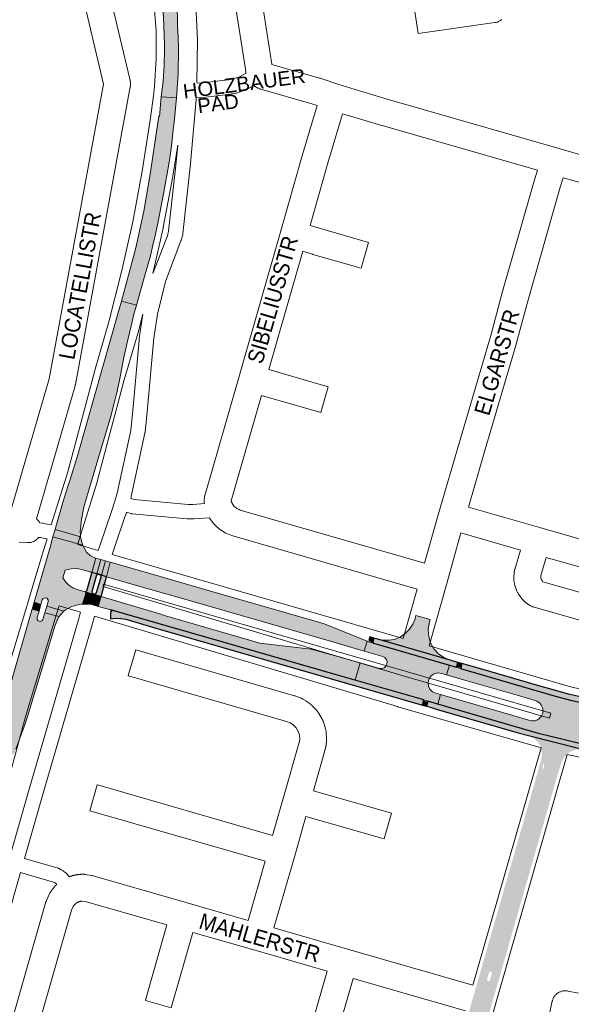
# Paper-space layout 'Layout1' of a CAD drawing. Header units: metres. Extents: x 123097 to 144122, y 392739 to 407589.
# Tile 393 of 510: x 133786 to 134053, y 400037 to 400514. Entities that reach past the tile are written whole.
import ezdxf
from ezdxf.enums import TextEntityAlignment as Align

# ---------------------------------------------------------------- set-up
doc = ezdxf.new("R2010")
doc.units = ezdxf.units.M
doc.header["$MEASUREMENT"] = 0
for name, color, linetype, lineweight in [('gs-anno-wegen algemeen tekst', 7, 'Continuous', 0), ('gs-knt-aanvullende hoofdweg', 7, 'Continuous', 0), ('gs-knt-fietspaden', 7, 'Continuous', 0), ('gs-knt-wegen algemeen', 7, 'Continuous', 0), ('ir-ARC-asfalt-hoofdwegen-te inspecteren', 5, 'Continuous', 0), ('ir-ARC-fietspaden naastliggend- te inspecteren', 1, 'Continuous', 0)]:
    doc.layers.add(name, color=color, linetype=linetype, lineweight=lineweight)
doc.styles.add('Style-Arial', font='arial.ttf')

psp = doc.layouts.get("Layout1")

# ---------------------------------------------------------------- hatches: boundary and pattern name
at = {"layer": 'ir-ARC-asfalt-hoofdwegen-te inspecteren', "linetype": 'Continuous', "lineweight": 13}
for points in [[(133862.135, 400519.911), (133855.148, 400519.416), (133855.529, 400515.353), (133856.026, 400502.291), (133855.987, 400500), (133855.803, 400491.914), (133855.345, 400484.139), (133854.46, 400476.65), (133861.823, 400476.155), (133862.592, 400488.066), (133862.772, 400500), (133862.652, 400505.647), (133862.4, 400511.29), (133862.322, 400513.826)], [(133846.265, 400389.592), (133849.169, 400399.63), (133850.43, 400404.88), (133851.621, 400410.147), (133852.732, 400415.431), (133855.732, 400430.537), (133857.381, 400439.593), (133858.14, 400444.132), (133858.875, 400449.191), (133859.534, 400454.26), (133860.138, 400459.336), (133860.68, 400464.42), (133861.823, 400476.155), (133854.46, 400476.65), (133853.62, 400467.24), (133853.3, 400467.27), (133849.074, 400439.183), (133845.975, 400421.314), (133842.11, 400403.595), (133837.487, 400386.059), (133835.191, 400377.748), (133842.369, 400375.69)], [(133816.424, 400259.45), (133815.752, 400261.448), (133815.332, 400263.513), (133802.972, 400267.093), (133801.909, 400263.439)], [(133792.819, 400231.801), (133796.104, 400230.8), (133796.701, 400232.912), (133797.217, 400233.685), (133798.091, 400233.999), (133798.981, 400233.73), (133799.535, 400232.983), (133799.535, 400232.054), (133798.933, 400229.919), (133807.206, 400227.411), (133808.029, 400228.07), (133809.46, 400229.017), (133811.01, 400229.753), (133813.255, 400230.445), (133815.564, 400230.878), (133816.182, 400230.883), (133817.974, 400236.71), (133817.527, 400236.833), (133813.625, 400237.991), (133811.507, 400238.827), (133809.606, 400240.079), (133808, 400241.693), (133806.759, 400243.602), (133807.902, 400247.353), (133810.708, 400248.04), (133813.597, 400248.085), (133816.423, 400247.486), (133820.27, 400246.38), (133820.73, 400246.263), (133822.689, 400253.235), (133822.225, 400253.365), (133820.021, 400254.411), (133818.227, 400256.064), (133817.005, 400258.175), (133816.424, 400259.45), (133801.909, 400263.439), (133800.492, 400258.477)], [(133824.465, 400245.297), (133825.417, 400244.967), (133827.418, 400251.915), (133825.156, 400252.546), (133823.228, 400245.625), (133824.295, 400245.352)], [(133829.62, 400251.3), (133827.92, 400244.1), (133836.361, 400241.679), (133842.437, 400239.936), (133856.68, 400235.85), (133859.07, 400235.18), (133938.145, 400212.416), (133952.921, 400208.162), (133954.31, 400212.954), (133934.025, 400221.25), (133930.275, 400222.33), (133879.019, 400237.082), (133843.928, 400247.182)], [(133820.268, 400230.859), (133821.32, 400230.528), (133822.603, 400235.422), (133821.636, 400235.704), (133820.255, 400236.083), (133818.898, 400230.907), (133819.907, 400230.916)], [(133795.143, 400227.476), (133791.809, 400228.384), (133791.22, 400226.39), (133781.59, 400193.02), (133772.9, 400166.35), (133771.82, 400164.06), (133770.1, 400161.56), (133774.823, 400160.236), (133775.652, 400162.906), (133776.078, 400164.345), (133776.605, 400165.116), (133777.485, 400165.43), (133778.381, 400165.166), (133778.951, 400164.427), (133778.978, 400163.493), (133778.534, 400162.06), (133777.728, 400159.438), (133782.873, 400158.024), (133783.826, 400160.579), (133787.987, 400171.545), (133788.935, 400174.384), (133789.058, 400174.79), (133799.419, 400208.981), (133802.803, 400220.147), (133803.741, 400222.697), (133804.242, 400223.793), (133804.862, 400224.827), (133797.975, 400226.704), (133797.37, 400224.676), (133797.067, 400223.513), (133796.539, 400222.753), (133795.662, 400222.455), (133794.781, 400222.736), (133794.238, 400223.486), (133794.246, 400224.411), (133794.581, 400225.532)], [(133984.406, 400221.725), (133984.872, 400223.415), (133978.005, 400225.406), (133977.703, 400224.365), (133977.545, 400223.822), (133976.458, 400221.148), (133974.867, 400218.74), (133972.833, 400216.691), (133970.436, 400215.083), (133967.838, 400214), (133965.081, 400213.434), (133962.267, 400213.407), (133959.499, 400213.919), (133994.581, 400203.758), (133991.573, 400205.009), (133988.912, 400206.887), (133986.725, 400209.302), (133985.12, 400212.137), (133984.173, 400215.254), (133983.932, 400218.502)], [(133950.988, 400202.393), (133948.549, 400193.982), (133981.813, 400184.448), (133983.73, 400183.868), (133988.564, 400182.461), (133989.9, 400187.07), (133987.58, 400187.71), (133986, 400188.425), (133984.761, 400189.639), (133984.012, 400191.203), (133983.844, 400192.929), (133984.278, 400194.608), (133985.331, 400196.12), (133986.858, 400197.151), (133988.654, 400197.563), (133990.478, 400197.301), (133992.81, 400196.62), (133994.24, 400201.314), (133956.917, 400212.117), (133954.938, 400212.697), (133954.31, 400212.954), (133952.921, 400208.162), (133961.881, 400205.583), (133962.923, 400205.044), (133963.681, 400204.148), (133964.039, 400203.031), (133963.943, 400201.861), (133963.408, 400200.817), (133962.514, 400200.056), (133961.398, 400199.695), (133960.228, 400199.787)], [(134058.914, 400170.998), (134058.919, 400171.023), (134058.925, 400171.048), (134059.177, 400171.725), (134059.582, 400172.324), (134060.04, 400172.765), (134060.58, 400173.102), (134061.948, 400173.734), (134063.36, 400174.261), (134064.818, 400174.692), (134066.306, 400175.008), (134067.808, 400175.186), (134069.318, 400175.255), (134070.869, 400175.245), (134072.417, 400175.141), (134073.921, 400174.943), (134075.41, 400174.648), (134080.275, 400173.74), (134092.2, 400171.169), (134093.558, 400175.719), (134061.39, 400182.565), (134053.561, 400184.271), (134044.974, 400186.437), (133999.621, 400199.763), (133997.683, 400200.317), (133994.24, 400201.314), (133992.81, 400196.62), (134001.085, 400194.236), (134027.161, 400186.724), (134035.782, 400184.24), (134036.684, 400183.874), (134037.504, 400183.35), (134038.215, 400182.685), (134038.792, 400181.901), (134039.223, 400181.027), (134039.497, 400180.091), (134039.586, 400179.117), (134039.46, 400178.148), (134039.345, 400177.746), (134039.2, 400177.356), (134038.912, 400176.768), (134038.555, 400176.22), (134037.822, 400175.437), (134036.931, 400174.841), (134035.579, 400174.379), (134034.15, 400174.331), (134032.77, 400174.7), (134024.468, 400177.096), (133998.276, 400184.653), (133989.9, 400187.07), (133988.564, 400182.461), (134037.429, 400168.241), (134057.289, 400163.385), (134079.367, 400158.773), (134081.336, 400158.337), (134088.692, 400156.765), (134089.766, 400161.21), (134073.207, 400165.012), (134061.306, 400167.43), (134060.537, 400167.667), (134059.858, 400168.098), (134059.329, 400168.676), (134058.983, 400169.379)]]:
    psp.add_hatch(color=5, dxfattribs=at).paths.add_polyline_path(points, flags=0)
at = {"layer": 'ir-ARC-asfalt-hoofdwegen-te inspecteren', "linetype": 'Continuous', "lineweight": 13, "extrusion": (0, 0, -1)}
for points in [[(-133815.169, 400265.868), (-133815.712, 400271.889), (-133816.876, 400277.822), (-133819.175, 400285.601), (-133829.911, 400321.922), (-133831.499, 400327.652), (-133832.925, 400333.423), (-133834.185, 400339.393), (-133836.453, 400351.162), (-133838.176, 400358.975), (-133840.091, 400367.098), (-133841.039, 400370.806), (-133842.369, 400375.69), (-133835.191, 400377.748), (-133834.093, 400373.774), (-133813.751, 400302.787), (-133810.09, 400290.849), (-133809.319, 400288.419), (-133807.054, 400281.279), (-133803.641, 400269.416), (-133802.972, 400267.093), (-133815.332, 400263.513), (-133815.21, 400264.688)], [(-133950.988, 400202.393), (-133936.079, 400206.598), (-133927.14, 400209.12), (-133902.19, 400212.04), (-133856.08, 400225.45), (-133853.8, 400226.19), (-133832.964, 400232.364), (-133825.25, 400234.65), (-133823.79, 400229.75), (-133829.989, 400228.204), (-133836.568, 400226.254), (-133884.411, 400212.507), (-133938.748, 400196.791), (-133948.549, 400193.982)], [(-133804.862, 400224.827), (-133805.367, 400225.513), (-133807.206, 400227.411), (-133798.933, 400229.919), (-133797.975, 400226.704)]]:
    psp.add_hatch(color=5, dxfattribs=at).paths.add_polyline_path(points, flags=0)
at = {"layer": 'ir-ARC-asfalt-hoofdwegen-te inspecteren', "linetype": 'Continuous', "lineweight": 13}
h = psp.add_hatch(color=5, dxfattribs=at)
h.paths.add_polyline_path([(133999.461, 399983.64), (133990.177, 399986.314), (133992.999, 399996.079), (133993.173, 399996.684), (134001.58, 400025.992), (134009.334, 400053.02), (134009.718, 400054.356), (134011.578, 400060.858), (134011.728, 400061.362), (134023.97, 400103.978), (134025.507, 400109.331), (134036.609, 400147.984), (134037.386, 400150.711), (134038.313, 400154.07), (134038.707, 400155.499), (134039.079, 400158.221), (134038.714, 400160.943), (134038.559, 400161.409), (134037.747, 400163.12), (134036.605, 400164.632), (134034.74, 400166.175), (134032.541, 400167.185), (134056.788, 400161.043), (134059.345, 400160.395), (134056.635, 400160.509), (134054.001, 400159.858), (134051.656, 400158.495), (134049.787, 400156.53), (134048.543, 400154.119), (134046.44, 400147.32), (134046.326, 400146.922), (134039.621, 400123.58), (134001.56, 399991.062), (134000, 399985.487)])
h.paths.add_polyline_path([(134039.523, 400151.103), (134039.298, 400151.466), (134039.733, 400153.418), (134040.087, 400153.635), (134040.324, 400153.294), (134039.891, 400151.32)], flags=16)
h.paths.add_polyline_path([(134006.624, 400024.741), (134005.91, 400024.949), (134005.721, 400025.668), (134005.855, 400026.132), (134006.54, 400028.496), (134006.671, 400028.95), (134007.218, 400029.462), (134007.937, 400029.249), (134008.117, 400028.522), (134007.982, 400028.056), (134007.312, 400025.744), (134007.168, 400025.248)], flags=16)
h.paths.add_polyline_path([(134013.362, 400048.169), (134012.649, 400048.386), (134012.471, 400049.109), (134012.611, 400049.61), (134013.249, 400051.892), (134013.382, 400052.366), (134013.93, 400052.879), (134014.652, 400052.675), (134014.849, 400051.95), (134014.719, 400051.494), (134014.053, 400049.16), (134013.913, 400048.67)], flags=16)
at = {"layer": 'ir-ARC-fietspaden naastliggend- te inspecteren', "linetype": 'Continuous', "lineweight": 30, "extrusion": (0, 0, -1)}
for points in [[(-133820.27, 400246.38), (-133820.562, 400246.127), (-133820.582, 400245.742), (-133818.111, 400237.153), (-133817.878, 400236.885), (-133817.527, 400236.833), (-133817.974, 400236.71), (-133820.255, 400236.083), (-133821.636, 400235.704), (-133821.012, 400236.194), (-133820.91, 400236.98), (-133823.019, 400244.592), (-133823.505, 400245.228), (-133824.295, 400245.352), (-133823.228, 400245.625), (-133820.73, 400246.263)], [(-134045.205, 400189.222), (-134037.656, 400191.306), (-134022.76, 400195.624), (-134008.811, 400199.642), (-134000.279, 400202.127), (-133999.768, 400200.347), (-133999.933, 400200.243), (-134000, 400200.052), (-133999.88, 400199.816), (-133999.621, 400199.763), (-134044.974, 400186.437), (-134053.561, 400184.271), (-134061.39, 400182.565), (-134093.558, 400175.719), (-134094.268, 400178.1), (-134061.915, 400185.018), (-134056.95, 400186.08), (-134052.66, 400187.08)]]:
    psp.add_hatch(color=1, dxfattribs=at).paths.add_polyline_path(points, flags=0)
at = {"layer": 'ir-ARC-fietspaden naastliggend- te inspecteren', "linetype": 'Continuous', "lineweight": 30}
for points in [[(133822.603, 400235.422), (133825.25, 400234.65), (133827.92, 400244.1), (133825.417, 400244.967), (133824.465, 400245.297), (133825.021, 400244.772), (133825.087, 400244.01), (133822.919, 400236.419), (133822.424, 400235.799), (133821.636, 400235.704)], [(133829.794, 400227.172), (133829.869, 400223.744), (133832.309, 400224.087), (133834.772, 400224.017), (133837.189, 400223.537), (133851.772, 400219.328), (133854.088, 400218.659), (133981.102, 400182.003), (133981.64, 400183.867), (133981.442, 400184.242), (133981.813, 400184.448), (133938.748, 400196.791), (133884.411, 400212.507), (133836.568, 400226.254), (133829.989, 400228.204), (133830.326, 400227.853), (133830.235, 400227.376)], [(133959.499, 400213.919), (133957.573, 400214.473), (133957.064, 400212.704), (133957.285, 400212.337), (133956.917, 400212.117), (133994.24, 400201.314), (133997.683, 400200.317), (133997.483, 400200.691), (133997.855, 400200.895), (133998.369, 400202.683), (133995.632, 400203.475), (133994.581, 400203.758)], [(134000.279, 400202.127), (133998.369, 400202.683), (133997.855, 400200.895), (133999.768, 400200.347), (134000, 400201.155)], [(133988.564, 400182.461), (133983.73, 400183.868), (133983.929, 400183.506), (133983.571, 400183.299), (133983.036, 400181.445), (133985.395, 400180.764), (133987.865, 400180.052), (134027.51, 400168.61), (134032.541, 400167.185), (134056.788, 400161.043), (134059.345, 400160.395), (134064.766, 400159.231), (134088.082, 400154.243), (134088.692, 400156.765), (134081.336, 400158.337), (134081.559, 400157.987), (134081.213, 400157.759), (134079.245, 400158.195), (134079.025, 400158.543), (134079.367, 400158.773), (134057.289, 400163.385), (134037.429, 400168.241)]]:
    psp.add_hatch(color=1, dxfattribs=at).paths.add_polyline_path(points, flags=0)

# ---------------------------------------------------------------- linework, layer by layer
at = {"layer": 'gs-knt-aanvullende hoofdweg', "color": 7, "linetype": 'Continuous', "flags": 128}
for points in [[(133801.109, 400269.265), (133809.052, 400294.98), (133822.031, 400343.489), (133822.073, 400343.638), (133829.046, 400367.708), (133835.222, 400391.873), (133840.628, 400416.221), (133845.257, 400440.729), (133849.11, 400465.402), (133850.665, 400477.16), (133851.114, 400481.68), (133851.932, 400495.213), (133851.97, 400508.617), (133851.194, 400518.677)], [(133862.418, 400453.268), (133860.079, 400438.293), (133860.039, 400438.058), (133855.365, 400413.316), (133855.316, 400413.083), (133850.423, 400391.042)], [(133845.477, 400371.338), (133843.569, 400363.873), (133843.506, 400363.643), (133836.521, 400339.532), (133823.525, 400290.96), (133823.446, 400290.685), (133814.811, 400262.731), (133814.496, 400261.709), (133814.177, 400260.678), (133813.907, 400259.803)], [(133766.98, 400153.837), (133774.347, 400180.946), (133774.406, 400181.154), (133789.16, 400229.87), (133789.676, 400231.576), (133792.665, 400241.444), (133797.279, 400256.861), (133797.298, 400256.924), (133799.027, 400262.523)], [(133813.907, 400259.803), (133823.914, 400256.918)], [(133830.667, 400254.971), (133971.818, 400214.265)], [(133973.341, 400195.631), (134042.796, 400175.651), (134043.476, 400178.017), (133973.951, 400198.018), (133973.946, 400198.019), (133826.505, 400240.539), (133826.201, 400239.467), (133973.335, 400195.633), (133973.338, 400195.633), (133973.341, 400195.631)], [(133804.895, 400230.01), (133803.535, 400225.516), (133788.813, 400176.903), (133779.87, 400143.996)], [(133815.319, 400227.004), (133804.895, 400230.01)], [(134038.647, 400161.216), (133969.152, 400181.208), (133969.084, 400181.228), (133822.055, 400225.03)], [(133984.33, 400210.661), (134053.634, 400190.724), (134361.896, 400124.715)], [(134357.062, 400092.586), (134051.279, 400158.033)]]:
    psp.add_lwpolyline(points, dxfattribs=at)
at = {"layer": 'gs-knt-fietspaden', "color": 7, "linetype": 'Continuous', "flags": 128}
for points in [[(133869.655, 400541.189), (133869.962, 400538.986), (133869.975, 400538.882), (133869.985, 400538.778), (133870.822, 400528.197), (133870.829, 400528.087), (133871.968, 400504.171), (133871.972, 400504.058), (133871.971, 400503.945), (133871.625, 400483.442)], [(133871.625, 400483.442), (133873.043, 400483.316), (133887.096, 400484.909), (133888.901, 400485.266), (133892.324, 400486.419), (133895.321, 400488.06), (133895.482, 400488.162)], [(133899.209, 400482.213), (133898.978, 400482.067), (133898.884, 400482.01), (133898.788, 400481.955), (133895.423, 400480.113), (133895.286, 400480.042), (133895.146, 400479.977), (133895.004, 400479.918), (133894.859, 400479.866), (133890.925, 400478.541), (133890.781, 400478.495), (133890.634, 400478.456), (133890.486, 400478.424), (133888.316, 400477.995), (133888.174, 400477.97), (133888.031, 400477.95), (133873.48, 400476.3), (133873.339, 400476.287), (133873.198, 400476.28), (133873.056, 400476.278), (133872.914, 400476.282), (133872.773, 400476.292), (133871.451, 400476.41)], [(133871.451, 400476.41), (133871.426, 400475.636), (133871.422, 400475.538), (133871.414, 400475.441), (133868.684, 400444.396), (133868.677, 400444.322), (133864.97, 400410.485), (133864.951, 400410.337), (133864.925, 400410.189), (133864.893, 400410.043), (133864.855, 400409.899), (133864.104, 400407.282), (133864.06, 400407.141), (133864.01, 400407.001), (133856.476, 400387.209), (133852.597, 400371.473), (133850.831, 400359.813), (133847.828, 400325.843), (133847.822, 400325.779), (133846.58, 400314.172), (133846.565, 400314.049), (133846.545, 400313.927), (133846.521, 400313.805), (133839.863, 400282.983), (133839.829, 400282.839), (133839.788, 400282.697), (133839.623, 400282.157)], [(133850.423, 400391.042), (133857.397, 400409.36), (133858.025, 400411.547), (133861.695, 400445.049), (133862.418, 400453.268)], [(133823.914, 400256.918), (133825.018, 400260.162), (133830.346, 400275.831), (133831.87, 400280.809), (133833.032, 400284.61), (133839.62, 400315.105), (133840.838, 400326.493), (133843.848, 400360.54), (133843.859, 400360.649), (133843.874, 400360.757), (133845.477, 400371.338)], [(133839.623, 400282.157), (133841.336, 400281.658), (133867.483, 400279.238)], [(133867.483, 400279.238), (133869.851, 400279.215), (133875.348, 400279.62)], [(133837.569, 400275.444), (133837.043, 400273.725), (133837.01, 400273.622), (133831.664, 400257.902), (133830.667, 400254.971)], [(133877.851, 400272.766), (133870.221, 400272.204), (133870.075, 400272.196), (133869.929, 400272.194), (133867.27, 400272.22), (133867.125, 400272.225), (133866.981, 400272.235), (133840.354, 400274.699), (133840.188, 400274.718), (133840.023, 400274.746), (133839.858, 400274.781), (133839.697, 400274.824), (133837.569, 400275.444)], [(133707.701, 399853.061), (133707.829, 399853.472), (133709.203, 399858.174), (133720.306, 399896.155), (133730.241, 399930.91), (133780.358, 400106.228), (133790.052, 400140.139), (133790.057, 400140.154), (133814.116, 400222.868), (133815.319, 400227.004)], [(133822.055, 400225.03), (133820.856, 400220.907), (133796.8, 400138.201), (133788.069, 400107.659)], [(133788.069, 400107.659), (133804.479, 400102.897), (133804.638, 400102.847), (133804.794, 400102.789), (133804.948, 400102.724), (133805.098, 400102.652), (133805.93, 400102.227), (133806.04, 400102.168), (133806.147, 400102.106), (133806.253, 400102.04), (133806.902, 400101.615), (133807.001, 400101.548), (133807.098, 400101.478), (133807.192, 400101.404), (133808.315, 400100.494), (133808.434, 400100.393), (133808.548, 400100.287), (133808.658, 400100.176), (133808.762, 400100.06), (133808.861, 400099.94), (133808.955, 400099.816), (133809.704, 400098.774)], [(133786.139, 400100.91), (133737.969, 399932.403)], [(133803.742, 400095.04), (133803.53, 400095.336), (133802.912, 400095.837), (133802.57, 400096.06), (133802.202, 400096.248), (133786.139, 400100.91)]]:
    psp.add_lwpolyline(points, dxfattribs=at)
at = {"layer": 'gs-knt-wegen algemeen', "color": 7, "linetype": 'Continuous', "flags": 128}
for points in [[(133735.643, 400278.678), (133736.99, 400278.3), (133764.985, 400273.558), (133780.887, 400273.975), (133800.046, 400340.048), (133826.408, 400482.81), (133817.321, 400521.097), (133817.267, 400521.171), (133816.874, 400521.536), (133815.885, 400521.873), (133781.733, 400528.239)], [(133829.81, 400524.859), (133839.209, 400485.257), (133839.26, 400485.026), (133839.302, 400484.793), (133839.335, 400484.559), (133839.467, 400483.498), (133839.496, 400483.215), (133839.513, 400482.93), (133839.517, 400482.645), (133839.508, 400482.36), (133839.488, 400482.076), (133839.454, 400481.793), (133839.409, 400481.512), (133812.791, 400337.365), (133812.748, 400337.153), (133812.698, 400336.943), (133812.641, 400336.734)], [(133895.482, 400488.162), (133895.486, 400488.367), (133895.488, 400488.421), (133895.505, 400488.685), (133895.311, 400490.135), (133890.132, 400522.782)], [(133904.024, 400518.314), (133908.123, 400492.478), (133908.148, 400492.381), (133931.22, 400485.794), (133931.468, 400485.718), (133940.075, 400482.885), (133948.452, 400480.234), (133965.192, 400475.263), (134046.809, 400451.837), (134060.796, 400447.818)], [(133875.348, 400279.62), (133875.312, 400280.076), (133875.297, 400280.331), (133875.292, 400280.586), (133875.297, 400280.841), (133875.312, 400281.096), (133875.435, 400282.661), (133875.461, 400282.923), (133875.498, 400283.184), (133875.545, 400283.443), (133875.602, 400283.7), (133875.67, 400283.955), (133892.372, 400341.878), (133912.468, 400411.848), (133922.611, 400447.624), (133922.636, 400447.709), (133930.027, 400472.485), (133927.521, 400473.31), (133902.783, 400480.372), (133902.481, 400480.466), (133902.184, 400480.575), (133901.893, 400480.698), (133901.608, 400480.835), (133901.33, 400480.985), (133899.209, 400482.213)], [(133982.15, 400250.74), (133989.098, 400275.268), (133998.907, 400308.949), (133998.913, 400308.972), (134014.269, 400361.007), (134019.317, 400380.04), (134019.352, 400380.167), (134035.52, 400436.507), (134035.538, 400436.569), (134036.898, 400441.136)], [(134049.412, 400437.543), (134048.025, 400432.884), (134031.885, 400376.639), (134026.83, 400357.582), (134026.782, 400357.409), (134011.404, 400305.298), (134003.426, 400277.904)], [(134063.442, 400433.511), (134049.412, 400437.543)], [(133812.641, 400336.734), (133793.933, 400272.214)], [(134003.426, 400277.904), (134038.592, 400267.819), (134083.066, 400255.169)], [(133793.933, 400272.214), (133794.123, 400272.053), (133794.356, 400271.834), (133794.578, 400271.605), (133794.789, 400271.364), (133794.987, 400271.114), (133795.174, 400270.854), (133795.347, 400270.586), (133795.506, 400270.309), (133795.554, 400270.215), (133796.78, 400270.109), (133796.909, 400270.095), (133797.037, 400270.077), (133797.164, 400270.054), (133798.165, 400269.854), (133801.109, 400269.265)], [(133978.601, 400238.213), (133889.132, 400263.98), (133889.106, 400263.988), (133887.368, 400264.586), (133885.692, 400265.343), (133884.095, 400266.253), (133882.589, 400267.309), (133881.189, 400268.5), (133879.905, 400269.816), (133878.75, 400271.246), (133878.589, 400271.476), (133878.439, 400271.712), (133878.299, 400271.954), (133877.851, 400272.766)], [(133799.027, 400262.523), (133797.091, 400262.91), (133795.978, 400263.132), (133794.945, 400263.222), (133794.855, 400263.105), (133794.649, 400262.861), (133794.43, 400262.628), (133794.201, 400262.406), (133793.96, 400262.195), (133793.71, 400261.997), (133793.45, 400261.81), (133793.182, 400261.637), (133792.905, 400261.478), (133792.621, 400261.332), (133792.33, 400261.2), (133792.032, 400261.082), (133791.73, 400260.98), (133791.423, 400260.892), (133791.111, 400260.82), (133790.797, 400260.762), (133790.48, 400260.721), (133790.162, 400260.695), (133789.842, 400260.684), (133789.523, 400260.69), (133785.484, 400260.856)], [(133999.831, 400265.39), (133992.895, 400240.901), (133984.33, 400210.661)], [(134098.139, 400211.505), (134034.877, 400229.568), (134034.593, 400229.656), (134034.314, 400229.757), (134034.04, 400229.87), (134033.771, 400229.996), (134033.508, 400230.134), (134033.252, 400230.284), (134033.003, 400230.445), (134032.761, 400230.617), (134030.793, 400232.092), (134030.553, 400232.281), (134030.322, 400232.481), (134030.1, 400232.691), (134029.889, 400232.912), (134029.688, 400233.143), (134029.498, 400233.382), (134027.87, 400235.542), (134027.689, 400235.795), (134027.519, 400236.056), (134027.363, 400236.326), (134027.219, 400236.602), (134027.089, 400236.885), (134026.973, 400237.174), (134026.071, 400239.578), (134025.979, 400239.841), (134025.898, 400240.107), (134025.828, 400240.377), (134025.77, 400240.65), (134025.724, 400240.924), (134025.528, 400242.266), (134025.493, 400242.552), (134025.47, 400242.838), (134025.461, 400243.126), (134025.463, 400243.413), (134025.479, 400243.7), (134025.684, 400246.397), (134025.71, 400246.671), (134025.749, 400246.944), (134025.799, 400247.215), (134025.86, 400247.483), (134025.932, 400247.749), (134028.7, 400257.111), (133999.831, 400265.39)], [(133971.818, 400214.265), (133978.601, 400238.213)], [(134051.279, 400158.033), (134016.349, 400036.43), (133998.027, 399972.653)], [(134005.633, 400046.283), (134038.647, 400161.216)], [(133756.589, 399940.567), (133798.529, 400086.597), (133798.61, 400086.858), (133798.702, 400087.116), (133798.804, 400087.369), (133799.995, 400090.142), (133800.125, 400090.425), (133800.268, 400090.701), (133800.423, 400090.969), (133800.592, 400091.23), (133801.462, 400092.512), (133801.624, 400092.74), (133801.797, 400092.962), (133801.979, 400093.176), (133803.007, 400094.334), (133803.221, 400094.564), (133803.446, 400094.783), (133803.682, 400094.992), (133803.742, 400095.04)], [(134002.038, 400033.77), (133947.493, 400049.462), (133931.554, 399994.164)], [(134033.987, 399992.084), (134044.093, 400038.437), (134044.168, 400038.747), (134044.259, 400039.053), (134044.365, 400039.354), (134044.485, 400039.65), (134044.62, 400039.94), (134044.768, 400040.222), (134044.931, 400040.497), (134045.106, 400040.764), (134045.295, 400041.022), (134045.496, 400041.27), (134045.709, 400041.508), (134045.933, 400041.735), (134046.168, 400041.951), (134046.414, 400042.155), (134046.669, 400042.347), (134046.933, 400042.527), (134047.206, 400042.693), (134047.487, 400042.845), (134047.775, 400042.984), (134048.069, 400043.108), (134048.369, 400043.217), (134048.674, 400043.312), (134048.983, 400043.392), (134049.296, 400043.456), (134049.611, 400043.505), (134049.929, 400043.539), (134050.248, 400043.557), (134050.567, 400043.559), (134050.886, 400043.546), (134051.204, 400043.517), (134051.52, 400043.472), (134051.834, 400043.412), (134056.793, 400042.336)]]:
    psp.add_lwpolyline(points, dxfattribs=at)
for points in [[(134019.67, 400514.198), (134019.431, 400514), (134019.182, 400513.814), (134018.926, 400513.641), (134018.661, 400513.479), (134018.389, 400513.331), (134018.11, 400513.195), (134017.825, 400513.073), (134017.534, 400512.965), (134017.239, 400512.87), (134016.939, 400512.79), (134016.636, 400512.724), (134016.331, 400512.673), (133979.057, 400507.326, -0.3699409), (133979.046, 400507.334), (133977.2, 400520.203, -0.3699408)], [(134036.898, 400441.136), (133961.571, 400462.757), (133961.514, 400462.773), (133944.69, 400467.769), (133944.579, 400467.803), (133942.421, 400468.486), (133935.125, 400444.03), (133926.722, 400414.393), (133931.632, 400412.866), (133954.973, 400406.125, -0.3562184), (133954.98, 400406.115), (133951.373, 400393.623, -0.3562186), (133951.362, 400393.616), (133927.956, 400400.376), (133927.829, 400400.414), (133923.148, 400401.87), (133906.68, 400344.531), (133935.39, 400336.249, -0.3562352), (133935.396, 400336.238), (133931.793, 400323.746, -0.3562347), (133931.782, 400323.739), (133903.079, 400332.019), (133888.363, 400280.982), (133888.342, 400280.706), (133889.464, 400278.669), (133889.844, 400278.242), (133890.26, 400277.849), (133890.707, 400277.493), (133891.184, 400277.177), (133891.686, 400276.903), (133892.209, 400276.672), (133892.751, 400276.487), (133982.15, 400250.74)], [(134079.645, 400242.605), (134041.22, 400253.535), (134038.614, 400244.72), (134038.518, 400243.466), (134038.832, 400242.629), (134039.338, 400241.959), (134039.606, 400241.758), (134101.714, 400224.025, -0.3845512)], [(133809.704, 400098.774), (133809.785, 400098.805), (133809.932, 400098.86), (133810.081, 400098.914), (133810.229, 400098.966), (133810.378, 400099.017), (133810.527, 400099.067), (133810.677, 400099.116), (133810.827, 400099.163), (133810.978, 400099.209), (133811.128, 400099.254), (133811.28, 400099.298), (133811.431, 400099.34), (133811.584, 400099.381), (133811.736, 400099.42), (133811.889, 400099.459), (133812.041, 400099.496), (133812.195, 400099.531), (133812.348, 400099.566), (133812.503, 400099.599), (133812.657, 400099.631), (133812.811, 400099.661), (133812.966, 400099.69), (133813.121, 400099.718), (133813.276, 400099.745), (133813.432, 400099.77), (133813.587, 400099.794), (133813.743, 400099.817), (133813.899, 400099.838), (133814.055, 400099.858), (133814.211, 400099.876), (133814.368, 400099.894), (133814.521, 400099.909), (133814.524, 400099.91), (133814.528, 400099.91), (133814.682, 400099.924), (133814.838, 400099.937), (133814.995, 400099.949), (133815.152, 400099.96), (133815.31, 400099.969), (133815.467, 400099.977), (133815.624, 400099.984), (133815.781, 400099.989), (133815.939, 400099.993), (133816.096, 400099.995), (133816.254, 400099.997), (133816.411, 400099.997), (133816.569, 400099.995), (133816.726, 400099.992), (133817.006, 400099.98), (133817.285, 400099.956), (133817.562, 400099.92), (133820.618, 400099.455), (133820.893, 400099.407), (133821.167, 400099.347), (133821.438, 400099.275), (133867.079, 400086.144), (133896.614, 400077.647), (133904.847, 400106.276), (133819.836, 400130.792, -0.3845534), (133819.829, 400130.804), (133823.432, 400143.296, -0.3845528), (133823.443, 400143.302), (133908.445, 400118.789), (133913.921, 400137.832), (133921.255, 400163.336), (133921.512, 400164.474), (133921.596, 400165.258), (133921.454, 400167.391), (133920.883, 400169.252), (133919.902, 400170.933), (133918.432, 400172.482), (133917.797, 400172.953), (133917.047, 400173.385), (133915.212, 400174.103), (133838.476, 400196.233, -0.3845523), (133838.469, 400196.245), (133842.072, 400208.737, -0.3845542), (133842.083, 400208.743), (133919.108, 400186.53), (133919.394, 400186.44), (133919.676, 400186.338), (133922.245, 400185.333), (133922.47, 400185.24), (133922.691, 400185.138), (133922.909, 400185.029), (133923.122, 400184.911), (133924.622, 400184.047), (133924.837, 400183.918), (133925.047, 400183.78), (133925.252, 400183.634), (133926.643, 400182.602), (133926.865, 400182.43), (133927.08, 400182.247), (133927.287, 400182.056), (133927.485, 400181.856), (133929.865, 400179.349), (133930.067, 400179.126), (133930.259, 400178.894), (133930.44, 400178.653), (133930.609, 400178.405), (133930.766, 400178.148), (133932.509, 400175.163), (133932.654, 400174.901), (133932.787, 400174.632), (133932.907, 400174.357), (133933.015, 400174.076), (133933.11, 400173.792), (133934.124, 400170.486), (133934.205, 400170.196), (133934.273, 400169.903), (133934.328, 400169.607), (133934.369, 400169.308), (133934.396, 400169.008), (133934.625, 400165.558), (133934.637, 400165.277), (133934.638, 400164.996), (133934.626, 400164.715), (133934.602, 400164.435), (133934.418, 400162.714), (133934.386, 400162.464), (133934.345, 400162.216), (133934.295, 400161.97), (133933.913, 400160.281), (133933.869, 400160.099), (133933.819, 400159.918), (133928.236, 400140.503), (133966.173, 400129.676, -0.3845503), (133966.18, 400129.664)], [(133966.18, 400129.664), (133962.612, 400117.163, -0.3845518), (133962.6, 400117.156), (133924.638, 400127.99), (133919.158, 400108.93), (133909.126, 400074.048), (133944.84, 400063.773), (134005.633, 400046.283)], [(133859.242, 400035.319), (133846.746, 400038.908, -0.3845514), (133846.74, 400038.92), (133857.226, 400075.431), (133818.242, 400086.646), (133816.1, 400086.972), (133816.029, 400086.969), (133815.957, 400086.965), (133815.885, 400086.96), (133815.813, 400086.953), (133815.741, 400086.946), (133815.67, 400086.938), (133815.598, 400086.929), (133815.526, 400086.919), (133815.455, 400086.908), (133815.384, 400086.896), (133815.313, 400086.884), (133815.242, 400086.87), (133815.171, 400086.855), (133815.101, 400086.84), (133815.03, 400086.823), (133814.96, 400086.806), (133814.891, 400086.788), (133814.821, 400086.768), (133814.752, 400086.748), (133814.683, 400086.727), (133814.614, 400086.705), (133814.545, 400086.682), (133814.477, 400086.658), (133814.409, 400086.634), (133814.342, 400086.608), (133814.275, 400086.582), (133814.208, 400086.554), (133814.141, 400086.526), (133814.075, 400086.497), (133814.01, 400086.467), (133813.944, 400086.436), (133813.88, 400086.405), (133812.325, 400085.218), (133811.995, 400084.848), (133811.713, 400084.431), (133810.93, 400082.608), (133769.209, 399937.341)], [(133919.467, 399999.239), (133934.981, 400053.062), (133899.271, 400063.335), (133869.738, 400071.831), (133859.254, 400035.326, -0.3845531)]]:
    psp.add_lwpolyline(points, format="xyb", dxfattribs=at)
at = {"layer": 'ir-ARC-asfalt-hoofdwegen-te inspecteren', "color": 5, "linetype": 'Continuous', "lineweight": 13, "flags": 128}
for points in [[(133862.135, 400519.911), (133855.148, 400519.416), (133855.529, 400515.353), (133856.026, 400502.291), (133855.987, 400500), (133855.803, 400491.914), (133855.345, 400484.139), (133854.46, 400476.65), (133861.823, 400476.155), (133862.592, 400488.066), (133862.772, 400500), (133862.652, 400505.647), (133862.4, 400511.29), (133862.322, 400513.826)], [(133846.265, 400389.592), (133849.169, 400399.63), (133850.43, 400404.88), (133851.621, 400410.147), (133852.732, 400415.431), (133855.732, 400430.537), (133857.381, 400439.593), (133858.14, 400444.132), (133858.875, 400449.191), (133859.534, 400454.26), (133860.138, 400459.336), (133860.68, 400464.42), (133861.823, 400476.155), (133854.46, 400476.65), (133853.62, 400467.24), (133853.3, 400467.27), (133849.074, 400439.183), (133845.975, 400421.314), (133842.11, 400403.595), (133837.487, 400386.059), (133835.191, 400377.748), (133842.369, 400375.69)], [(133815.169, 400265.868), (133815.712, 400271.889), (133816.876, 400277.822), (133819.175, 400285.601), (133829.911, 400321.922), (133831.499, 400327.652), (133832.925, 400333.423), (133834.185, 400339.393), (133836.453, 400351.162), (133838.176, 400358.975), (133840.091, 400367.098), (133841.039, 400370.806), (133842.369, 400375.69), (133835.191, 400377.748), (133834.093, 400373.774), (133813.751, 400302.787), (133810.09, 400290.849), (133809.319, 400288.419), (133807.054, 400281.279), (133803.641, 400269.416), (133802.972, 400267.093), (133815.332, 400263.513), (133815.21, 400264.688)], [(133816.424, 400259.45), (133815.752, 400261.448), (133815.332, 400263.513), (133802.972, 400267.093), (133801.909, 400263.439)], [(133792.819, 400231.801), (133796.104, 400230.8), (133796.701, 400232.912), (133797.217, 400233.685), (133798.091, 400233.999), (133798.981, 400233.73), (133799.535, 400232.983), (133799.535, 400232.054), (133798.933, 400229.919), (133807.206, 400227.411), (133808.029, 400228.07), (133809.46, 400229.017), (133811.01, 400229.753), (133813.255, 400230.445), (133815.564, 400230.878), (133816.182, 400230.883), (133817.974, 400236.71), (133817.527, 400236.833), (133813.625, 400237.991), (133811.507, 400238.827), (133809.606, 400240.079), (133808, 400241.693), (133806.759, 400243.602), (133807.902, 400247.353), (133810.708, 400248.04), (133813.597, 400248.085), (133816.423, 400247.486), (133820.27, 400246.38), (133820.73, 400246.263), (133822.689, 400253.235), (133822.225, 400253.365), (133820.021, 400254.411), (133818.227, 400256.064), (133817.005, 400258.175), (133816.424, 400259.45), (133801.909, 400263.439), (133800.492, 400258.477)], [(133825.156, 400252.546), (133822.689, 400253.235), (133820.73, 400246.263), (133823.228, 400245.625)], [(133824.465, 400245.297), (133825.417, 400244.967), (133827.418, 400251.915), (133825.156, 400252.546), (133823.228, 400245.625), (133824.295, 400245.352)], [(133827.92, 400244.1), (133829.62, 400251.3), (133827.418, 400251.915), (133825.417, 400244.967)], [(133829.62, 400251.3), (133827.92, 400244.1), (133836.361, 400241.679), (133842.437, 400239.936), (133856.68, 400235.85), (133859.07, 400235.18), (133938.145, 400212.416), (133952.921, 400208.162), (133954.31, 400212.954), (133934.025, 400221.25), (133930.275, 400222.33), (133879.019, 400237.082), (133843.928, 400247.182)], [(133817.974, 400236.71), (133816.182, 400230.883), (133818.898, 400230.907), (133820.255, 400236.083)], [(133820.268, 400230.859), (133821.32, 400230.528), (133822.603, 400235.422), (133821.636, 400235.704), (133820.255, 400236.083), (133818.898, 400230.907), (133819.907, 400230.916)], [(133822.603, 400235.422), (133821.32, 400230.528), (133823.79, 400229.75), (133825.25, 400234.65)], [(133950.988, 400202.393), (133936.079, 400206.598), (133927.14, 400209.12), (133902.19, 400212.04), (133856.08, 400225.45), (133853.8, 400226.19), (133832.964, 400232.364), (133825.25, 400234.65), (133823.79, 400229.75), (133829.989, 400228.204), (133836.568, 400226.254), (133884.411, 400212.507), (133938.748, 400196.791), (133948.549, 400193.982)], [(133796.104, 400230.8), (133792.819, 400231.801), (133791.809, 400228.384), (133795.143, 400227.476)], [(133804.862, 400224.827), (133805.367, 400225.513), (133807.206, 400227.411), (133798.933, 400229.919), (133797.975, 400226.704)], [(133984.406, 400221.725), (133984.872, 400223.415), (133978.005, 400225.406), (133977.703, 400224.365), (133977.545, 400223.822), (133976.458, 400221.148), (133974.867, 400218.74), (133972.833, 400216.691), (133970.436, 400215.083), (133967.838, 400214), (133965.081, 400213.434), (133962.267, 400213.407), (133959.499, 400213.919), (133994.581, 400203.758), (133991.573, 400205.009), (133988.912, 400206.887), (133986.725, 400209.302), (133985.12, 400212.137), (133984.173, 400215.254), (133983.932, 400218.502)], [(133950.988, 400202.393), (133948.549, 400193.982), (133981.813, 400184.448), (133983.73, 400183.868), (133988.564, 400182.461), (133989.9, 400187.07), (133987.58, 400187.71), (133986, 400188.425), (133984.761, 400189.639), (133984.012, 400191.203), (133983.844, 400192.929), (133984.278, 400194.608), (133985.331, 400196.12), (133986.858, 400197.151), (133988.654, 400197.563), (133990.478, 400197.301), (133992.81, 400196.62), (133994.24, 400201.314), (133956.917, 400212.117), (133954.938, 400212.697), (133954.31, 400212.954), (133952.921, 400208.162), (133961.881, 400205.583), (133962.923, 400205.044), (133963.681, 400204.148), (133964.039, 400203.031), (133963.943, 400201.861), (133963.408, 400200.817), (133962.514, 400200.056), (133961.398, 400199.695), (133960.228, 400199.787)]]:
    psp.add_lwpolyline(points, close=True, dxfattribs=at)
for points in [[(133783.826, 400160.579), (133787.987, 400171.545), (133788.935, 400174.384), (133789.058, 400174.79), (133799.419, 400208.981), (133802.803, 400220.147), (133803.741, 400222.697), (133804.242, 400223.793), (133804.862, 400224.827), (133797.975, 400226.704), (133797.37, 400224.676), (133797.067, 400223.513), (133796.539, 400222.753), (133795.662, 400222.455), (133794.781, 400222.736), (133794.238, 400223.486), (133794.246, 400224.411), (133794.581, 400225.532), (133795.143, 400227.476), (133791.809, 400228.384), (133791.22, 400226.39), (133781.59, 400193.02)], [(134053.561, 400184.271), (134044.974, 400186.437), (133999.621, 400199.763), (133997.683, 400200.317), (133994.24, 400201.314), (133992.81, 400196.62), (134001.085, 400194.236), (134027.161, 400186.724), (134035.782, 400184.24), (134036.684, 400183.874), (134037.504, 400183.35), (134038.215, 400182.685), (134038.792, 400181.901), (134039.223, 400181.027), (134039.497, 400180.091), (134039.586, 400179.117), (134039.46, 400178.148), (134039.345, 400177.746), (134039.2, 400177.356), (134038.912, 400176.768), (134038.555, 400176.22), (134037.822, 400175.437), (134036.931, 400174.841), (134035.579, 400174.379), (134034.15, 400174.331), (134032.77, 400174.7), (134024.468, 400177.096), (133998.276, 400184.653), (133989.9, 400187.07), (133988.564, 400182.461), (134037.429, 400168.241), (134057.289, 400163.385)]]:
    psp.add_lwpolyline(points, dxfattribs=at)
at = {"layer": 'ir-ARC-asfalt-hoofdwegen-te inspecteren', "color": 5, "linetype": 'Continuous', "lineweight": 13}
for points in [[(133825.156, 400252.546), (133822.689, 400253.235), (133823.228, 400245.625), (133820.73, 400246.263)], [(133827.92, 400244.1), (133829.62, 400251.3), (133825.417, 400244.967), (133827.418, 400251.915)], [(133796.104, 400230.8), (133792.819, 400231.801), (133795.143, 400227.476), (133791.809, 400228.384)]]:
    psp.add_solid(points, dxfattribs=at)
at = {"layer": 'ir-ARC-asfalt-hoofdwegen-te inspecteren', "color": 5, "linetype": 'Continuous', "lineweight": 13, "extrusion": (0, 0, -1)}
for points in [[(-133817.974, 400236.71), (-133816.182, 400230.883), (-133820.255, 400236.083), (-133818.898, 400230.907)], [(-133822.603, 400235.422), (-133821.32, 400230.528), (-133825.25, 400234.65), (-133823.79, 400229.75)]]:
    psp.add_solid(points, dxfattribs=at)
at = {"layer": 'ir-ARC-fietspaden naastliggend- te inspecteren', "color": 1, "linetype": 'Continuous', "lineweight": 30}
for points in [[(133820.27, 400246.38), (133820.562, 400246.127), (133820.582, 400245.742), (133818.111, 400237.153), (133817.878, 400236.885), (133817.527, 400236.833), (133817.974, 400236.71), (133820.255, 400236.083), (133821.636, 400235.704), (133821.012, 400236.194), (133820.91, 400236.98), (133823.019, 400244.592), (133823.505, 400245.228), (133824.295, 400245.352), (133823.228, 400245.625), (133820.73, 400246.263)], [(133822.603, 400235.422), (133825.25, 400234.65), (133827.92, 400244.1), (133825.417, 400244.967), (133824.465, 400245.297), (133825.021, 400244.772), (133825.087, 400244.01), (133822.919, 400236.419), (133822.424, 400235.799), (133821.636, 400235.704)], [(133829.794, 400227.172), (133829.869, 400223.744), (133832.309, 400224.087), (133834.772, 400224.017), (133837.189, 400223.537), (133851.772, 400219.328), (133854.088, 400218.659), (133981.102, 400182.003), (133981.64, 400183.867), (133981.442, 400184.242), (133981.813, 400184.448), (133938.748, 400196.791), (133884.411, 400212.507), (133836.568, 400226.254), (133829.989, 400228.204), (133830.326, 400227.853), (133830.235, 400227.376)], [(133955.156, 400213.251), (133957.064, 400212.704), (133957.573, 400214.473), (133955.666, 400215.022)], [(133959.499, 400213.919), (133957.573, 400214.473), (133957.064, 400212.704), (133957.285, 400212.337), (133956.917, 400212.117), (133994.24, 400201.314), (133997.683, 400200.317), (133997.483, 400200.691), (133997.855, 400200.895), (133998.369, 400202.683), (133995.632, 400203.475), (133994.581, 400203.758)], [(134000.279, 400202.127), (133998.369, 400202.683), (133997.855, 400200.895), (133999.768, 400200.347), (134000, 400201.155)], [(134045.205, 400189.222), (134037.656, 400191.306), (134022.76, 400195.624), (134008.811, 400199.642), (134000.279, 400202.127), (133999.768, 400200.347), (133999.933, 400200.243), (134000, 400200.052), (133999.88, 400199.816), (133999.621, 400199.763), (134044.974, 400186.437), (134053.561, 400184.271), (134061.39, 400182.565), (134093.558, 400175.719), (134094.268, 400178.1), (134061.915, 400185.018), (134056.95, 400186.08), (134052.66, 400187.08)], [(133981.64, 400183.867), (133981.102, 400182.003), (133983.036, 400181.445), (133983.571, 400183.299)], [(133988.564, 400182.461), (133983.73, 400183.868), (133983.929, 400183.506), (133983.571, 400183.299), (133983.036, 400181.445), (133985.395, 400180.764), (133987.865, 400180.052), (134027.51, 400168.61), (134032.541, 400167.185), (134056.788, 400161.043), (134059.345, 400160.395), (134064.766, 400159.231), (134088.082, 400154.243), (134088.692, 400156.765), (134081.336, 400158.337), (134081.559, 400157.987), (134081.213, 400157.759), (134079.245, 400158.195), (134079.025, 400158.543), (134079.367, 400158.773), (134057.289, 400163.385), (134037.429, 400168.241)]]:
    psp.add_lwpolyline(points, close=True, dxfattribs=at)
for points in [[(133955.156, 400213.251), (133957.064, 400212.704), (133955.666, 400215.022), (133957.573, 400214.473)], [(133981.64, 400183.867), (133981.102, 400182.003), (133983.571, 400183.299), (133983.036, 400181.445)]]:
    psp.add_solid(points, dxfattribs=at)

# ---------------------------------------------------------------- texts
at = {"layer": 'gs-anno-wegen algemeen tekst', "color": 7, "style": 'Style-Arial'}
for s, p in [('HOLZBAUER', (133894.677, 400483.126)), ('PAD', (133882.004, 400473.523))]:
    psp.add_text(s, height=7, rotation=7.4575, dxfattribs=at).set_placement(p, align=Align.MIDDLE_CENTER)
at = {"layer": 'gs-anno-wegen algemeen tekst', "color": 7, "style": 'Style-Arial', "width": 0.909091}
for s, rotation, p in [('LOCATELLISTR', 79.48898, (133814.999, 400385.177)), ('SIBELIUSSTR', 73.9788, (133908.479, 400378.449)), ('ELGARSTR', 73.52836, (134017.243, 400348.103)), ('MAHLERSTR', 343.95013, (133902.246, 400069.254))]:
    psp.add_text(s, height=7.7, rotation=rotation, dxfattribs=at).set_placement(p, align=Align.MIDDLE_CENTER)

doc.saveas('drawing.dxf')
